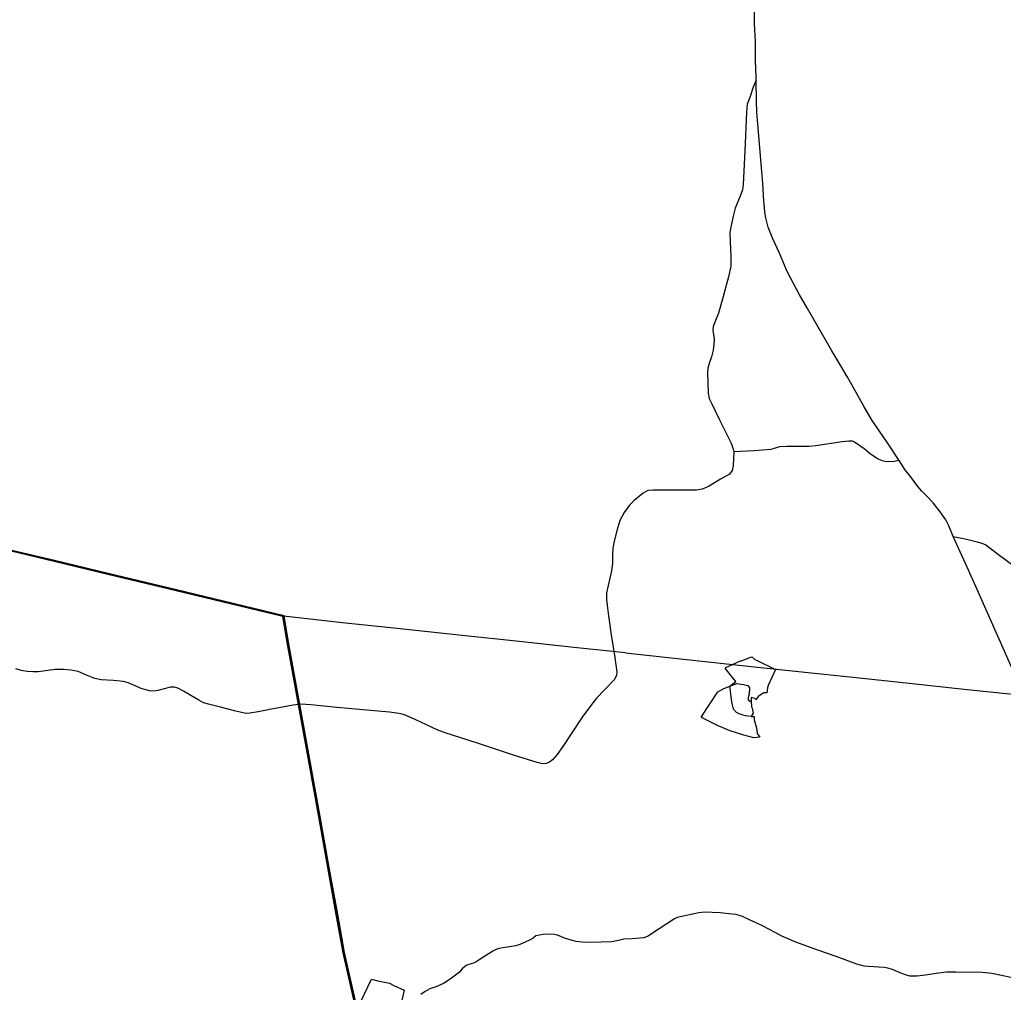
# Model space of a CAD drawing. Extents: x -789162 to -606354, y -1062736 to -945481.
# Drawn here: x -659774 to -655582, y -1004905 to -1000760 of the extents above; entities that cross this region are included whole.
import ezdxf

# ---------------------------------------------------------------- set-up
doc = ezdxf.new("R2010")
doc.units = 0
for name, color, linetype in [('_SIRSI VZTAHY_ELEKTRICKE VEDENI VN 110 kV S', 7, 'Continuous'), ('_SIRSI VZTAHY_OP vodnich zdroju II stupne', 7, 'Continuous'), ('_SIRSI VZTAHY_SILNICE II TRIDY_STAV', 7, 'Continuous'), ('_SIRSI VZTAHY_SILNICE III TRIDY_STAV', 7, 'Continuous')]:
    doc.layers.add(name, color=color, linetype=linetype)

msp = doc.modelspace()

# ---------------------------------------------------------------- linework, layer by layer
at = {"layer": '_SIRSI VZTAHY_ELEKTRICKE VEDENI VN 110 kV S'}
for points in [[(-658651.6, -1003302.6), (-658947.1, -1003231.5), (-659142.1, -1003184.9), (-659398.1, -1003123.7), (-659626.5, -1003069.1), (-659850.8, -1003015.5)], [(-658651.6, -1003302.6), (-658947.1, -1003231.5), (-659142.1, -1003184.9), (-659398.1, -1003123.7), (-659626.5, -1003069.1), (-659850.8, -1003015.5)], [(-658645.9, -1003299.8), (-658946.2, -1003227.6), (-659141.2, -1003181), (-659397.1, -1003119.8), (-659625.6, -1003065.2), (-659849.9, -1003011.6)], [(-658645.9, -1003299.8), (-658946.2, -1003227.6), (-659141.2, -1003181), (-659397.1, -1003119.8), (-659625.6, -1003065.2), (-659849.9, -1003011.6)], [(-658810.6, -1007564.9), (-658695.7, -1007252.2), (-658621.7, -1006978.5), (-658538.5, -1006671.2), (-658476.8, -1006443.7), (-658410.2, -1006197), (-658338.5, -1005932.4), (-658260.7, -1005644.4), (-658221.7, -1005500.5), (-658270.2, -1005286.6), (-658331.1, -1005017.7), (-658395, -1004735.9), (-658424.3, -1004572.6), (-658460.2, -1004373.2), (-658499.4, -1004156.9), (-658547.6, -1003890), (-658589.9, -1003655.4), (-658632.1, -1003420.7), (-658651.6, -1003302.6)], [(-658808.7, -1007565.6), (-658693.8, -1007252.8), (-658619.7, -1006979), (-658536.6, -1006671.7), (-658474.9, -1006444.2), (-658408.2, -1006197.6), (-658336.6, -1005932.9), (-658258.7, -1005645), (-658219.7, -1005500.6), (-658268.2, -1005286.2), (-658329.1, -1005017.3), (-658393, -1004735.5), (-658422.4, -1004572.2), (-658458.3, -1004372.9), (-658497.4, -1004156.6), (-658545.6, -1003889.7), (-658588, -1003655), (-658630.1, -1003420.4), (-658649.7, -1003301.8)], [(-658804.3, -1007565.2), (-658690, -1007254), (-658615.9, -1006980.1), (-658532.7, -1006672.8), (-658471.1, -1006445.2), (-658404.4, -1006198.6), (-658332.7, -1005934), (-658254.9, -1005646), (-658215.5, -1005500.7), (-658264.3, -1005285.3), (-658325.2, -1005016.4), (-658389.1, -1004734.7), (-658418.4, -1004571.5), (-658454.3, -1004372.2), (-658493.5, -1004155.9), (-658541.7, -1003889), (-658584, -1003654.3), (-658626.2, -1003419.7), (-658645.9, -1003299.8)], [(-657192.5, -1003458.5), (-657412.1, -1003435.1), (-657657.5, -1003408.8), (-657875.7, -1003385.6), (-658152.2, -1003356), (-658385.2, -1003331.1), (-658649.7, -1003301.8)], [(-657192.5, -1003458.5), (-656957.2, -1003483.6), (-656668.4, -1003514.5), (-656454.8, -1003537.1), (-656208.4, -1003563.5), (-655983, -1003587.6), (-655736.1, -1003614), (-655553.9, -1003633.4), (-655375.5, -1003652.5), (-655169.9, -1003674.4), (-654958.7, -1003696.9), (-654759.6, -1003718.1), (-654579.4, -1003737.3), (-654344.4, -1003762.4), (-654102.4, -1003788.1), (-653868.7, -1003813)]]:
    msp.add_lwpolyline(points, dxfattribs=at)
at = {"layer": '_SIRSI VZTAHY_OP vodnich zdroju II stupne'}
for points in [[(-656869.3, -1003732.7), (-656798.4, -1003623.9), (-656772.2, -1003610.2), (-656747.8, -1003600.3), (-656721.6, -1003579.9), (-656740.8, -1003556.7), (-656767.1, -1003522.7), (-656764.1, -1003520.9), (-656701.3, -1003492.1), (-656697.5, -1003491.5), (-656666.2, -1003479), (-656652.9, -1003475.1), (-656640.7, -1003486), (-656633.9, -1003489.4), (-656552, -1003528.5), (-656583.9, -1003596.9), (-656587.1, -1003607.1), (-656588.8, -1003628), (-656601.6, -1003627.8), (-656626.8, -1003643.7), (-656636, -1003658.2), (-656639.6, -1003653.1), (-656655.6, -1003648.6), (-656656.8, -1003665.8), (-656655.3, -1003688.4), (-656652.4, -1003693.4), (-656648.3, -1003714.5), (-656656.4, -1003729), (-656643.1, -1003730), (-656643.8, -1003743.6), (-656632.9, -1003778.3), (-656630.9, -1003802.4), (-656618.6, -1003817.7), (-656645.4, -1003820.6), (-656687.1, -1003808.4), (-656746.3, -1003790.2), (-656796.2, -1003769), (-656862.1, -1003737)], [(-656656.4, -1003729), (-656679.8, -1003726.2), (-656690.9, -1003723.3), (-656706.7, -1003718), (-656719.4, -1003711.9), (-656731.6, -1003697.4), (-656738.5, -1003666.4), (-656747.8, -1003600.3), (-656717.9, -1003588.8), (-656689.4, -1003592.5), (-656669.8, -1003596.9), (-656663.5, -1003607.1), (-656665.1, -1003633.8), (-656670.7, -1003655.6), (-656668.1, -1003660.4), (-656659.8, -1003663.4), (-656656.8, -1003665.8), (-656655.3, -1003688.4), (-656652.4, -1003693.4), (-656648.3, -1003714.5)], [(-658335.6, -1004976.4), (-658275, -1004849.3), (-658248, -1004856.1), (-658218.4, -1004861.7), (-658197.3, -1004865.2), (-658179.3, -1004876.3), (-658134.8, -1004895.6), (-658160.6, -1005006), (-658181.1, -1005005.3), (-658180.2, -1005010.9), (-658206.9, -1005010), (-658238.6, -1005007.2), (-658280.9, -1004996.6), (-658318.5, -1004984.5)]]:
    msp.add_lwpolyline(points, close=True, dxfattribs=at)
at = {"layer": '_SIRSI VZTAHY_SILNICE II TRIDY_STAV'}
for points in [[(-656634.5, -1001017.1), (-656636.9, -1000956.7), (-656637.2, -1000946.6), (-656638.1, -1000914.2), (-656638.4, -1000851.4), (-656641.6, -1000778.1), (-656643.6, -1000667.8)], [(-656025.2, -1002638.6), (-656075.7, -1002563.2), (-656140, -1002467.8), (-656174.6, -1002409.6), (-656222.1, -1002325.5), (-656246.3, -1002282.9), (-656273.8, -1002235.5), (-656312.7, -1002170.4), (-656416.7, -1001991.3), (-656452.2, -1001928.9), (-656497.9, -1001841.6), (-656506.8, -1001822.7), (-656535.2, -1001755.3), (-656564.3, -1001693.3), (-656583.4, -1001644.6), (-656594.2, -1001603.6), (-656597.7, -1001580.2), (-656601.1, -1001545.2), (-656602.3, -1001533.4), (-656606.6, -1001457.9), (-656610.9, -1001406.8), (-656629.2, -1001187.5), (-656632.7, -1001154.1), (-656633.8, -1001109.9), (-656634.5, -1001017.1)], [(-655794.7, -1002961.7), (-655806.4, -1002933.9), (-655815.8, -1002913.6), (-655826.7, -1002891.7), (-655850.6, -1002857.3), (-655881.2, -1002818.9), (-655908.8, -1002788.7), (-655928.6, -1002769.4), (-655946, -1002749.1), (-655977.4, -1002706.2), (-656000.7, -1002676.8), (-656025.2, -1002638.6)], [(-655009.9, -1005072.4), (-655018.9, -1005025.8), (-655051.9, -1004901.4), (-655063.6, -1004853.1), (-655089.5, -1004756.8), (-655128.2, -1004607.2), (-655173, -1004430.2), (-655214.8, -1004278.7), (-655242.2, -1004209.2), (-655336.9, -1003995.9), (-655392.1, -1003870.9), (-655453.6, -1003735.4), (-655465.1, -1003708.2), (-655506.5, -1003614.3), (-655550.2, -1003512.4), (-655699.1, -1003175.4), (-655742.5, -1003077.6), (-655794.7, -1002961.7)]]:
    msp.add_lwpolyline(points, dxfattribs=at)
at = {"layer": '_SIRSI VZTAHY_SILNICE III TRIDY_STAV'}
for points in [[(-656634.5, -1001017.1), (-656647.2, -1001047.6), (-656661, -1001086.8), (-656672.7, -1001120.4), (-656676.1, -1001154.2), (-656683.9, -1001318.4), (-656690.4, -1001461.9), (-656693.4, -1001484.5), (-656703.8, -1001511.5), (-656724.3, -1001563.7), (-656731.2, -1001591.2), (-656745, -1001650.2), (-656747.5, -1001668.1), (-656745.2, -1001706.3), (-656742.5, -1001767.9), (-656743.3, -1001810), (-656752.8, -1001856.1), (-656780.4, -1001955.6), (-656796.1, -1002010.9), (-656811.1, -1002049.2), (-656817.6, -1002066.8), (-656819.8, -1002082.6), (-656814.4, -1002120.7), (-656815.1, -1002143.2), (-656818, -1002168), (-656825.8, -1002196), (-656834, -1002220.8), (-656840.8, -1002243), (-656842.8, -1002265.5), (-656839.9, -1002351.4), (-656834.6, -1002373.9), (-656824, -1002397.6), (-656791, -1002464.4), (-656741.5, -1002564.9), (-656733, -1002590.5), (-656730.5, -1002601.4)], [(-656025.2, -1002638.6), (-656046.3, -1002643.2), (-656078.8, -1002643.9), (-656096.2, -1002639.2), (-656118.4, -1002630.8), (-656149.7, -1002610.4), (-656174.4, -1002588.8), (-656215.2, -1002560.1), (-656224.8, -1002556.6), (-656239.8, -1002556.3), (-656268.3, -1002559.4), (-656380, -1002575.7), (-656411.1, -1002578.9), (-656462.7, -1002578.5), (-656504.8, -1002578.9), (-656535.4, -1002580.8), (-656572.6, -1002591.8), (-656643.4, -1002597.7), (-656730.5, -1002601.4)], [(-656730.5, -1002601.4), (-656733.5, -1002659.9), (-656737.7, -1002680.6), (-656748.8, -1002696), (-656786.3, -1002718.6), (-656838.7, -1002748.7), (-656864.7, -1002760.5), (-656889.6, -1002764.7), (-656985.4, -1002764.2), (-657073.2, -1002764.2), (-657097, -1002766.9), (-657116.1, -1002777.4), (-657155.2, -1002809.2), (-657175, -1002829), (-657197.8, -1002860.6), (-657216.3, -1002893.9), (-657227.9, -1002932.1), (-657240.2, -1002981.6), (-657245.8, -1003012.3), (-657247.2, -1003039.6), (-657247.7, -1003077.5), (-657251.6, -1003109.1), (-657272.9, -1003202.2), (-657272.9, -1003231.2), (-657269.8, -1003254.7), (-657264, -1003300.1), (-657252.3, -1003381.3), (-657237.3, -1003477.3), (-657228.5, -1003539.9), (-657229.5, -1003554.4), (-657240.6, -1003572.9), (-657314.9, -1003651.7), (-657335.4, -1003676.9), (-657376.5, -1003732.8), (-657459.1, -1003857.1), (-657483.6, -1003891.7), (-657502.9, -1003913.8), (-657515.3, -1003923.6), (-657529.7, -1003929.8), (-657546, -1003930.8), (-657568.7, -1003925.1), (-657669, -1003893.5), (-657822.9, -1003843.6), (-657959.7, -1003799.6), (-657991.4, -1003787.6), (-658088.6, -1003742.7), (-658137.6, -1003721), (-658157.2, -1003716.1), (-658198.2, -1003711.4), (-658422.7, -1003690.3), (-658533.3, -1003679.9), (-658576, -1003676.3), (-658608.7, -1003680.9), (-658707.6, -1003699.1), (-658756.6, -1003709.9), (-658792.6, -1003715.5), (-658809.4, -1003716.1), (-658828.3, -1003712.8), (-658857.6, -1003705.3), (-658917.4, -1003689.4), (-658968.3, -1003677), (-658990.2, -1003670.8), (-659010.2, -1003660.4), (-659043.7, -1003639.4), (-659075.1, -1003622), (-659100.3, -1003609.2), (-659114.5, -1003604.8), (-659132.1, -1003604.5), (-659152.3, -1003609.4), (-659185, -1003619.2), (-659202.1, -1003621.5), (-659219.7, -1003619.6), (-659236.6, -1003616.2), (-659255.3, -1003609.6), (-659291.3, -1003594.4), (-659310.9, -1003585.9), (-659331.5, -1003580.7), (-659374.5, -1003575.8), (-659426.7, -1003573.1), (-659453.4, -1003567.8), (-659488.2, -1003553.2), (-659524.9, -1003537.7), (-659555.6, -1003531.4), (-659584.9, -1003528.8), (-659622.3, -1003528.7), (-659695.4, -1003539.4), (-659718, -1003539.4), (-659741.6, -1003537.6), (-659767.7, -1003533), (-659790.2, -1003525.9)], [(-655794.7, -1002961.7), (-655744.4, -1002971.5), (-655698.1, -1002983), (-655672.9, -1002990.2), (-655655.6, -1002998.2), (-655607.5, -1003034.3), (-655514.7, -1003103.6)], [(-655531.2, -1004845.3), (-655582.3, -1004834.6), (-655630.6, -1004824.8), (-655672.4, -1004820.8), (-655783.4, -1004818.6), (-655823.7, -1004818.6), (-655867.6, -1004824.6), (-655913.4, -1004832), (-655950, -1004836), (-655979.8, -1004835.2), (-656002.2, -1004829.2), (-656027.8, -1004818.9), (-656054, -1004807.1), (-656073.2, -1004801.4), (-656090.1, -1004798.5), (-656156.8, -1004795.1), (-656174.2, -1004792.8), (-656205.4, -1004784.6), (-656294.4, -1004751.8), (-656368.4, -1004726.8), (-656466.2, -1004690.6), (-656497.9, -1004677.4), (-656525, -1004665.4), (-656553.8, -1004649.2), (-656607.9, -1004621), (-656663.6, -1004595.1), (-656692.7, -1004581.9), (-656719.5, -1004573.7), (-656738, -1004571.5), (-656788.2, -1004565.7), (-656854.5, -1004563.1), (-656878.8, -1004565.8), (-656971.8, -1004586.4), (-656983, -1004590.9), (-657081.1, -1004655.6), (-657095.9, -1004664.7), (-657114.3, -1004671.9), (-657129.2, -1004674.2), (-657163.6, -1004676.5), (-657199.1, -1004678.2), (-657221.1, -1004683.4), (-657250.1, -1004689.1), (-657295.6, -1004691.4), (-657342.1, -1004691.9), (-657376.4, -1004691.4), (-657401.6, -1004688), (-657422.8, -1004683.1), (-657446.9, -1004675.6), (-657481.9, -1004661.8), (-657495.6, -1004657.6), (-657509.8, -1004656.2), (-657542.8, -1004659), (-657573.7, -1004664.2), (-657585.2, -1004673.4), (-657594.6, -1004679.1), (-657622.4, -1004692), (-657641.6, -1004700.6), (-657659.2, -1004707.1), (-657677.4, -1004710.1), (-657723.3, -1004716.6), (-657739.8, -1004721.3), (-657756.9, -1004730), (-657773.5, -1004738.6), (-657802.1, -1004757.4), (-657825.5, -1004772.8), (-657840.2, -1004781), (-657859.3, -1004786.2), (-657870.6, -1004790.7), (-657887.2, -1004804.6), (-657899.6, -1004818.7), (-657934, -1004844.4), (-657964.3, -1004865.4), (-657996.5, -1004880.2), (-658025.9, -1004889.9), (-658045.1, -1004900.8), (-658064.1, -1004914.5)]]:
    msp.add_lwpolyline(points, dxfattribs=at)

doc.saveas('drawing.dxf')
